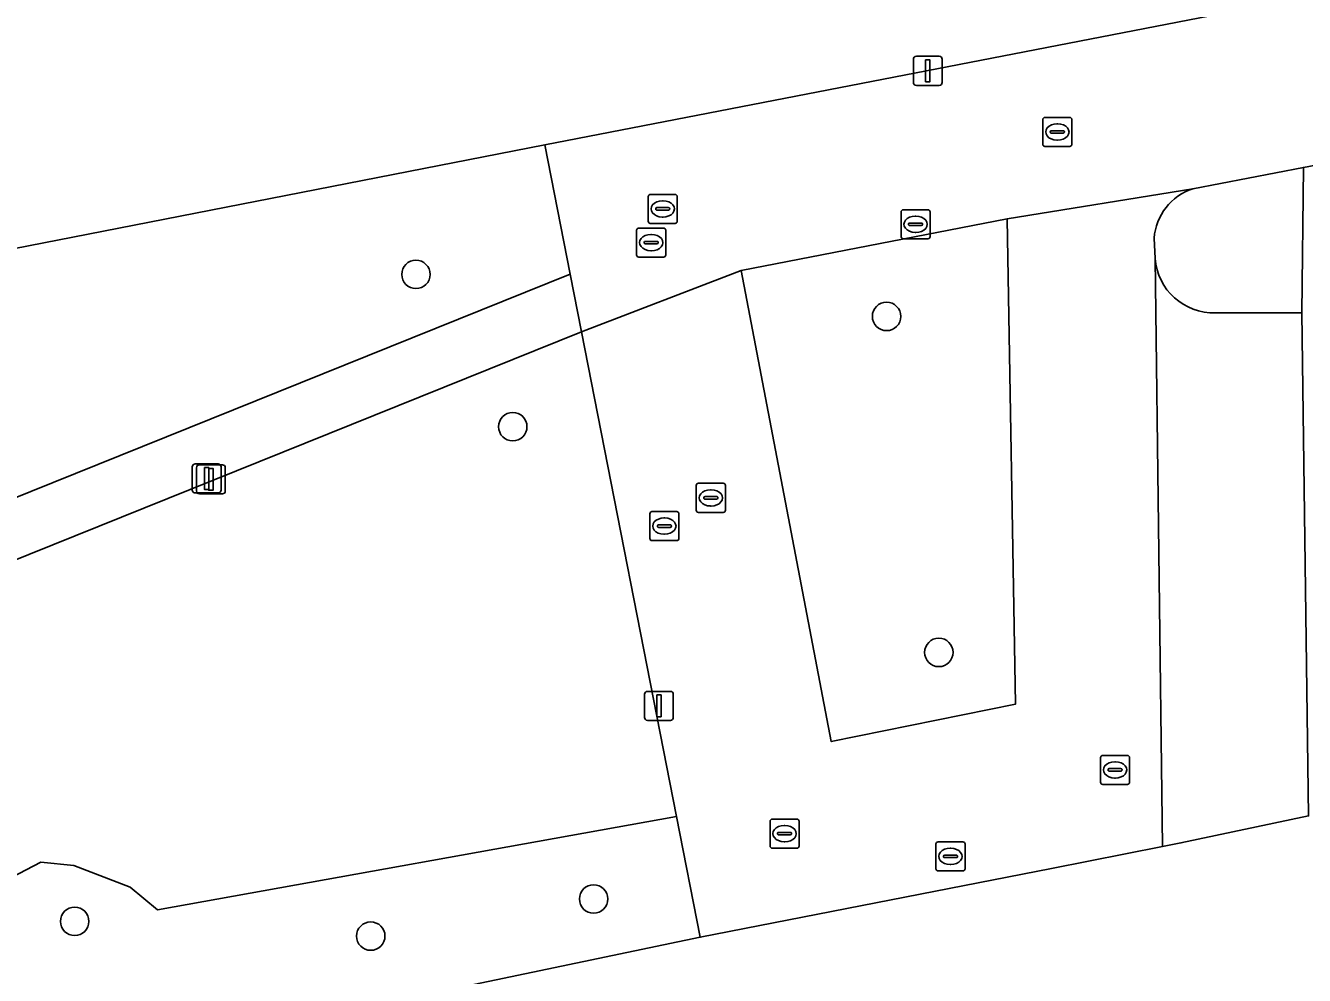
# Model space of a CAD drawing. Extents: x 157648 to 158502, y 379212 to 380938.
# Drawn here: x 158264.73 to 158308.72, y 380212.22 to 380244.89 of the extents above; entities that cross this region are included whole.
import ezdxf

# ---------------------------------------------------------------- set-up
doc = ezdxf.new("R2010")
doc.units = 0
for name, color, linetype in [('IMGEO_Boom', 7, 'Continuous'), ('IMGEO_Brandkraan', 7, 'Continuous'), ('IMGEO_Erf', 7, 'Continuous'), ('IMGEO_Groenvoorziening', 7, 'Continuous'), ('IMGEO_Kolk', 7, 'Continuous'), ('IMGEO_Lichtmast', 7, 'Continuous'), ('IMGEO_Parkeervlak_open', 7, 'Continuous'), ('IMGEO_Rijbaan_lokaal_open', 7, 'Continuous'), ('IMGEO_Rioolput', 7, 'Continuous'), ('IMGEO_Voetpad_halfverhard', 7, 'Continuous'), ('IMGEO_Voetpad_open', 7, 'Continuous')]:
    doc.layers.add(name, color=color, linetype=linetype)

msp = doc.modelspace()

# ---------------------------------------------------------------- linework, layer by layer
at = {"layer": 'IMGEO_Boom'}
for centre in [(158278.156, 380236.328), (158294.344, 380234.883), (158281.487, 380231.089), (158296.141, 380223.327), (158284.267, 380214.847), (158266.42, 380214.077), (158276.602, 380213.57)]:
    msp.add_circle(centre, 0.489, dxfattribs=at)
at = {"layer": 'IMGEO_Brandkraan'}
for p, q in [((158296.04, 380215.886), (158296.04, 380216.738)), ((158296.115, 380216.812), (158296.967, 380216.812)), ((158297.041, 380216.738), (158297.041, 380215.886)), ((158296.299, 380216.306), (158296.299, 380216.318)), ((158296.737, 380216.269), (158296.339, 380216.269)), ((158296.342, 380216.355), (158296.74, 380216.355)), ((158296.528, 380216.592), (158296.553, 380216.592)), ((158296.783, 380216.318), (158296.783, 380216.306)), ((158296.967, 380215.812), (158296.115, 380215.812)), ((158296.551, 380216.032), (158296.526, 380216.032))]:
    msp.add_line(p, q, dxfattribs=at)
for points in [[(158296.04, 380215.886), (158296.04, 380216.738)], [(158296.115, 380216.812), (158296.967, 380216.812)], [(158297.041, 380216.738), (158297.041, 380215.886)], [(158296.967, 380215.812), (158296.115, 380215.812)]]:
    msp.add_lwpolyline(points, dxfattribs=at)
for centre, radius, start, end in [((158296.117, 380216.736), 0.0765, 91.552, 178.448), ((158296.117, 380216.736), 0.0765, 91.552, 178.448), ((158296.965, 380216.736), 0.0765, 1.552, 88.448), ((158296.965, 380216.736), 0.0765, 1.552, 88.448), ((158296.339, 380216.315), 0.0403, 85.8775, 175.7526), ((158296.336, 380216.305), 0.0366, 178.938, 274.7102), ((158296.74, 380216.312), 0.043, 264.8664, 352.4533), ((158296.744, 380216.317), 0.0386, 1.7309, 96.639), ((158296.117, 380215.888), 0.0765, 181.552, 268.448), ((158296.117, 380215.888), 0.0765, 181.552, 268.448), ((158296.965, 380215.888), 0.0765, 271.552, 358.448), ((158296.965, 380215.888), 0.0765, 271.552, 358.448)]:
    msp.add_arc(centre, radius, start, end, dxfattribs=at)
for centre, major_axis, ratio, start_param, end_param in [((158296.527, 380216.312), (-0.387, 0.002), 0.722429, 4.712389, 7.853982), ((158296.552, 380216.312), (-0.39, 0.002), 0.717154, 1.570796, 4.712389)]:
    msp.add_ellipse(centre, major_axis=major_axis, ratio=ratio, start_param=start_param, end_param=end_param, dxfattribs=at)
at = {"layer": 'IMGEO_Erf'}
for points in [[(158355.536, 380284.979), (158355.63, 380285.086), (158319.878, 380317.192), (158319.785, 380317.098), (158313.914, 380322.39), (158312.921, 380322.194), (158264.365, 380312.705), (158256.222, 380311.09), (158254.843, 380310.82), (158258.955, 380273.913), (158254.984, 380250), (158254.861, 380249.262), (158262.709, 380236.893), (158282.59, 380240.787), (158328.358, 380249.669)], [(158331.773, 380244.323), (158326.719, 380243.408), (158326.807, 380242.916), (158323.07, 380242.231), (158322.982, 380242.721), (158308.683, 380240.008), (158308.629, 380235.007), (158308.858, 380217.702), (158304.469, 380216.774), (158303.829, 380216.653), (158300.011, 380215.892), (158287.935, 380213.528), (158268.358, 380209.436), (158273.123, 380184.264), (158273.465, 380182.455), (158273.961, 380179.833), (158277.387, 380180.54), (158285.406, 380138.478), (158313.58, 380143.89), (158310.699, 380159.199), (158326.74, 380162.348), (158349.628, 380166.841)]]:
    msp.add_lwpolyline(points, dxfattribs=at)
at = {"layer": 'IMGEO_Groenvoorziening'}
for points in [[(158264.138, 380228.556), (158283.462, 380236.339), (158282.59, 380240.787), (158262.709, 380236.893), (158254.861, 380249.262), (158254.984, 380250), (158258.955, 380273.913)], [(158258.488, 380190.228), (158261.824, 380186.49), (158263.178, 380187.562), (158264.483, 380189.025), (158265.228, 380190.728), (158265.591, 380192.798), (158265.699, 380195.528), (158265.541, 380198.206), (158265.141, 380200.731), (158264.222, 380203.141), (158261.76, 380208.086), (158261.592, 380209.494), (158261.702, 380211.208), (158262.371, 380213), (158263.345, 380214.564), (158264.244, 380215.582), (158265.258, 380216.118), (158266.388, 380215.994), (158268.332, 380215.25), (158269.273, 380214.478), (158287.12, 380217.687), (158283.852, 380234.352), (158264.079, 380226.385)]]:
    msp.add_lwpolyline(points, dxfattribs=at)
msp.add_lwpolyline([(158287.12, 380217.687), (158269.273, 380214.478), (158268.332, 380215.25), (158266.388, 380215.994), (158265.258, 380216.118), (158264.244, 380215.582), (158263.345, 380214.564), (158262.371, 380213), (158261.702, 380211.208), (158261.592, 380209.494), (158261.76, 380208.086), (158264.222, 380203.141), (158265.141, 380200.731), (158265.541, 380198.206), (158265.699, 380195.528), (158265.591, 380192.798), (158265.228, 380190.728), (158264.483, 380189.025), (158263.178, 380187.562), (158261.824, 380186.49), (158265.157, 380182.756), (158273.123, 380184.264), (158268.358, 380209.436), (158287.935, 380213.528)], close=True, dxfattribs=at)
at = {"layer": 'IMGEO_Kolk'}
for p, q in [((158299.791, 380241.727), (158300.643, 380241.727)), ((158299.716, 380240.801), (158299.716, 380241.653)), ((158300.018, 380241.27), (158300.416, 380241.27)), ((158300.204, 380241.507), (158300.229, 380241.507)), ((158300.717, 380241.653), (158300.717, 380240.801)), ((158299.975, 380241.221), (158299.975, 380241.233)), ((158300.413, 380241.184), (158300.015, 380241.184)), ((158300.227, 380240.947), (158300.202, 380240.947)), ((158300.459, 380241.233), (158300.459, 380241.221)), ((158300.643, 380240.727), (158299.791, 380240.727)), ((158286.218, 380239.08), (158287.07, 380239.08)), ((158286.143, 380238.154), (158286.143, 380239.006)), ((158286.445, 380238.623), (158286.843, 380238.623)), ((158286.631, 380238.86), (158286.656, 380238.86)), ((158287.144, 380239.006), (158287.144, 380238.154)), ((158286.402, 380238.574), (158286.402, 380238.586)), ((158286.84, 380238.537), (158286.442, 380238.537)), ((158286.654, 380238.3), (158286.629, 380238.3)), ((158286.886, 380238.586), (158286.886, 380238.574)), ((158287.07, 380238.08), (158286.218, 380238.08)), ((158301.701, 380218.86), (158301.701, 380219.712)), ((158301.776, 380219.786), (158302.628, 380219.786)), ((158302.702, 380219.712), (158302.702, 380218.86)), ((158301.96, 380219.28), (158301.96, 380219.292)), ((158302.003, 380219.329), (158302.401, 380219.329)), ((158302.189, 380219.566), (158302.214, 380219.566)), ((158302.444, 380219.292), (158302.444, 380219.28)), ((158302.398, 380219.243), (158302, 380219.243)), ((158302.212, 380219.006), (158302.187, 380219.006)), ((158302.628, 380218.786), (158301.776, 380218.786)), ((158290.335, 380216.668), (158290.335, 380217.52)), ((158290.41, 380217.594), (158291.262, 380217.594)), ((158291.336, 380217.52), (158291.336, 380216.668)), ((158290.594, 380217.088), (158290.594, 380217.1)), ((158290.637, 380217.137), (158291.035, 380217.137)), ((158290.823, 380217.374), (158290.848, 380217.374)), ((158291.078, 380217.1), (158291.078, 380217.088)), ((158291.032, 380217.051), (158290.634, 380217.051)), ((158290.846, 380216.814), (158290.821, 380216.814)), ((158291.262, 380216.594), (158290.41, 380216.594))]:
    msp.add_line(p, q, dxfattribs=at)
for points in [[(158299.791, 380241.727), (158300.643, 380241.727)], [(158299.716, 380240.801), (158299.716, 380241.653)], [(158300.717, 380241.653), (158300.717, 380240.801)], [(158300.643, 380240.727), (158299.791, 380240.727)], [(158286.218, 380239.08), (158287.07, 380239.08)], [(158286.143, 380238.154), (158286.143, 380239.006)], [(158287.144, 380239.006), (158287.144, 380238.154)], [(158287.07, 380238.08), (158286.218, 380238.08)], [(158301.701, 380218.86), (158301.701, 380219.712)], [(158301.776, 380219.786), (158302.628, 380219.786)], [(158302.702, 380219.712), (158302.702, 380218.86)], [(158302.628, 380218.786), (158301.776, 380218.786)], [(158290.335, 380216.668), (158290.335, 380217.52)], [(158290.41, 380217.594), (158291.262, 380217.594)], [(158291.336, 380217.52), (158291.336, 380216.668)], [(158291.262, 380216.594), (158290.41, 380216.594)]]:
    msp.add_lwpolyline(points, dxfattribs=at)
for centre, radius, start, end in [((158299.793, 380241.651), 0.0765, 91.552, 178.448), ((158299.793, 380241.651), 0.0765, 91.552, 178.448), ((158300.641, 380241.651), 0.0765, 1.552, 88.448), ((158300.641, 380241.651), 0.0765, 1.552, 88.448), ((158300.015, 380241.23), 0.0403, 85.8775, 175.7526), ((158300.42, 380241.232), 0.0386, 1.7309, 96.639), ((158300.012, 380241.22), 0.0366, 178.938, 274.7102), ((158300.416, 380241.227), 0.043, 264.8664, 352.4533), ((158299.793, 380240.803), 0.0765, 181.552, 268.448), ((158299.793, 380240.803), 0.0765, 181.552, 268.448), ((158300.641, 380240.803), 0.0765, 271.552, 358.448), ((158300.641, 380240.803), 0.0765, 271.552, 358.448), ((158286.22, 380239.004), 0.0765, 91.552, 178.448), ((158286.22, 380239.004), 0.0765, 91.552, 178.448), ((158287.068, 380239.004), 0.0765, 1.552, 88.448), ((158287.068, 380239.004), 0.0765, 1.552, 88.448), ((158286.442, 380238.583), 0.0403, 85.8775, 175.7526), ((158286.847, 380238.585), 0.0386, 1.7309, 96.639), ((158286.439, 380238.573), 0.0366, 178.938, 274.7102), ((158286.843, 380238.58), 0.043, 264.8664, 352.4533), ((158286.22, 380238.156), 0.0765, 181.552, 268.448), ((158286.22, 380238.156), 0.0765, 181.552, 268.448), ((158287.068, 380238.156), 0.0765, 271.552, 358.448), ((158287.068, 380238.156), 0.0765, 271.552, 358.448), ((158301.778, 380219.71), 0.0765, 91.552, 178.448), ((158301.778, 380219.71), 0.0765, 91.552, 178.448), ((158302.626, 380219.71), 0.0765, 1.552, 88.448), ((158302.626, 380219.71), 0.0765, 1.552, 88.448), ((158302, 380219.289), 0.0403, 85.8775, 175.7526), ((158301.997, 380219.279), 0.0366, 178.938, 274.7102), ((158302.401, 380219.286), 0.043, 264.8664, 352.4533), ((158302.405, 380219.291), 0.0386, 1.7309, 96.639), ((158301.778, 380218.862), 0.0765, 181.552, 268.448), ((158301.778, 380218.862), 0.0765, 181.552, 268.448), ((158302.626, 380218.862), 0.0765, 271.552, 358.448), ((158302.626, 380218.862), 0.0765, 271.552, 358.448), ((158290.412, 380217.518), 0.0765, 91.552, 178.448), ((158290.412, 380217.518), 0.0765, 91.552, 178.448), ((158291.26, 380217.518), 0.0765, 1.552, 88.448), ((158291.26, 380217.518), 0.0765, 1.552, 88.448), ((158290.634, 380217.097), 0.0403, 85.8775, 175.7526), ((158290.631, 380217.087), 0.0366, 178.938, 274.7102), ((158291.035, 380217.094), 0.043, 264.8664, 352.4533), ((158291.039, 380217.099), 0.0386, 1.7309, 96.639), ((158290.412, 380216.67), 0.0765, 181.552, 268.448), ((158290.412, 380216.67), 0.0765, 181.552, 268.448), ((158291.26, 380216.67), 0.0765, 271.552, 358.448), ((158291.26, 380216.67), 0.0765, 271.552, 358.448)]:
    msp.add_arc(centre, radius, start, end, dxfattribs=at)
for centre, major_axis, ratio, start_param, end_param in [((158300.203, 380241.227), (-0.387, 0.002), 0.722429, 4.712389, 7.853982), ((158300.228, 380241.227), (-0.39, 0.002), 0.717154, 1.570796, 4.712389), ((158286.63, 380238.58), (-0.387, 0.002), 0.722429, 4.712389, 7.853982), ((158286.655, 380238.58), (-0.39, 0.002), 0.717154, 1.570796, 4.712389), ((158302.188, 380219.286), (-0.387, 0.002), 0.722429, 4.712389, 7.853982), ((158302.213, 380219.286), (-0.39, 0.002), 0.717154, 1.570796, 4.712389), ((158290.822, 380217.094), (-0.387, 0.002), 0.722429, 4.712389, 7.853982), ((158290.847, 380217.094), (-0.39, 0.002), 0.717154, 1.570796, 4.712389)]:
    msp.add_ellipse(centre, major_axis=major_axis, ratio=ratio, start_param=start_param, end_param=end_param, dxfattribs=at)
at = {"layer": 'IMGEO_Lichtmast'}
for p, q in [((158295.267, 380242.929), (158295.267, 380243.729)), ((158295.267, 380243.729), (158295.267, 380242.929)), ((158295.367, 380243.829), (158296.157, 380243.829)), ((158296.157, 380243.829), (158295.367, 380243.829)), ((158296.257, 380243.729), (158296.257, 380242.929)), ((158296.257, 380242.929), (158296.257, 380243.729)), ((158296.157, 380242.829), (158295.367, 380242.829)), ((158295.367, 380242.829), (158296.157, 380242.829)), ((158270.462, 380228.91), (158270.462, 380229.71)), ((158270.462, 380229.71), (158270.462, 380228.91)), ((158270.562, 380229.81), (158271.352, 380229.81)), ((158271.352, 380229.81), (158270.562, 380229.81)), ((158270.608, 380228.88), (158270.608, 380229.68)), ((158270.608, 380229.68), (158270.608, 380228.88)), ((158270.708, 380229.78), (158271.498, 380229.78)), ((158271.498, 380229.78), (158270.708, 380229.78)), ((158271.452, 380229.71), (158271.452, 380228.91)), ((158271.452, 380228.91), (158271.452, 380229.71)), ((158271.598, 380229.68), (158271.598, 380228.88)), ((158271.598, 380228.88), (158271.598, 380229.68)), ((158271.352, 380228.81), (158270.562, 380228.81)), ((158270.562, 380228.81), (158271.352, 380228.81)), ((158271.498, 380228.78), (158270.708, 380228.78)), ((158270.708, 380228.78), (158271.498, 380228.78)), ((158286.118, 380221.988), (158286.908, 380221.988)), ((158286.908, 380221.988), (158286.118, 380221.988)), ((158286.018, 380221.088), (158286.018, 380221.888)), ((158286.018, 380221.888), (158286.018, 380221.088)), ((158287.008, 380221.888), (158287.008, 380221.088)), ((158287.008, 380221.088), (158287.008, 380221.888)), ((158286.908, 380220.988), (158286.118, 380220.988)), ((158286.118, 380220.988), (158286.908, 380220.988))]:
    msp.add_line(p, q, dxfattribs=at)
for points in [[(158295.687, 380243.704), (158295.837, 380243.704), (158295.837, 380242.954), (158295.687, 380242.954), (158295.687, 380243.704)], [(158270.882, 380229.685), (158271.032, 380229.685), (158271.032, 380228.935), (158270.882, 380228.935), (158270.882, 380229.685)], [(158271.028, 380229.655), (158271.178, 380229.655), (158271.178, 380228.905), (158271.028, 380228.905), (158271.028, 380229.655)], [(158286.438, 380221.863), (158286.588, 380221.863), (158286.588, 380221.113), (158286.438, 380221.113), (158286.438, 380221.863)]]:
    msp.add_lwpolyline(points, dxfattribs=at)
for centre, start, end in [((158295.367, 380243.729), 90, 180), ((158295.367, 380243.729), 90, 180), ((158296.157, 380243.729), 0, 90), ((158296.157, 380243.729), 360, 90), ((158295.367, 380242.929), 180, 270), ((158295.367, 380242.929), 180, 270), ((158296.157, 380242.929), 270, 0), ((158296.157, 380242.929), 270, 0), ((158270.562, 380229.71), 90, 180), ((158270.562, 380229.71), 90, 180), ((158270.708, 380229.68), 90, 180), ((158270.708, 380229.68), 90, 180), ((158271.352, 380229.71), 0, 90), ((158271.352, 380229.71), 360, 90), ((158271.498, 380229.68), 0, 90), ((158271.498, 380229.68), 360, 90), ((158270.562, 380228.91), 180, 270), ((158270.562, 380228.91), 180, 270), ((158270.708, 380228.88), 180, 270), ((158270.708, 380228.88), 180, 270), ((158271.352, 380228.91), 270, 0), ((158271.352, 380228.91), 270, 0), ((158271.498, 380228.88), 270, 0), ((158271.498, 380228.88), 270, 0), ((158286.118, 380221.888), 90, 180), ((158286.118, 380221.888), 90, 180), ((158286.908, 380221.888), 0, 90), ((158286.908, 380221.888), 360, 90), ((158286.118, 380221.088), 180, 270), ((158286.118, 380221.088), 180, 270), ((158286.908, 380221.088), 270, 0), ((158286.908, 380221.088), 270, 0)]:
    msp.add_arc(centre, 0.1, start, end, dxfattribs=at)
at = {"layer": 'IMGEO_Parkeervlak_open'}
msp.add_lwpolyline([(158292.441, 380220.262), (158298.774, 380221.545), (158298.492, 380238.244), (158289.342, 380236.459)], close=True, dxfattribs=at)
msp.add_lwpolyline([(158303.577, 380236.876), (158303.829, 380216.653), (158304.469, 380216.774), (158308.858, 380217.702), (158308.629, 380235.007), (158305.659, 380235.004)], dxfattribs=at)
msp.add_arc((158305.602, 380237.035), 2.031, 184.4772, 271.6031, dxfattribs=at)
at = {"layer": 'IMGEO_Rijbaan_lokaal_open'}
for points in [[(158328.358, 380249.669), (158282.59, 380240.787), (158283.462, 380236.339), (158283.852, 380234.352), (158289.342, 380236.459), (158298.492, 380238.244), (158304.88, 380239.275), (158308.683, 380240.008), (158322.982, 380242.721), (158326.719, 380243.408), (158331.773, 380244.323)], [(158304.88, 380239.275), (158298.492, 380238.244), (158298.774, 380221.545), (158292.441, 380220.262), (158289.342, 380236.459), (158283.852, 380234.352), (158287.12, 380217.687), (158287.935, 380213.528), (158300.011, 380215.892), (158303.829, 380216.653), (158303.577, 380236.876)], [(158303.577, 380236.876), (158303.546, 380237.572)]]:
    msp.add_lwpolyline(points, dxfattribs=at)
msp.add_arc((158305.488, 380237.425), 1.948, 108.1904, 175.6647, dxfattribs=at)
at = {"layer": 'IMGEO_Rioolput'}
for p, q in [((158294.841, 380237.626), (158294.841, 380238.478)), ((158294.916, 380238.552), (158295.768, 380238.552)), ((158295.329, 380238.332), (158295.354, 380238.332)), ((158295.842, 380238.478), (158295.842, 380237.626)), ((158285.746, 380236.995), (158285.746, 380237.847)), ((158285.821, 380237.921), (158286.673, 380237.921)), ((158286.747, 380237.847), (158286.747, 380236.995)), ((158295.1, 380238.046), (158295.1, 380238.058)), ((158295.538, 380238.009), (158295.14, 380238.009)), ((158295.143, 380238.095), (158295.541, 380238.095)), ((158295.352, 380237.772), (158295.327, 380237.772)), ((158295.584, 380238.058), (158295.584, 380238.046)), ((158286.005, 380237.415), (158286.005, 380237.427)), ((158286.443, 380237.378), (158286.045, 380237.378)), ((158286.048, 380237.464), (158286.446, 380237.464)), ((158286.234, 380237.701), (158286.259, 380237.701)), ((158286.489, 380237.427), (158286.489, 380237.415)), ((158295.768, 380237.552), (158294.916, 380237.552)), ((158286.673, 380236.921), (158285.821, 380236.921)), ((158286.257, 380237.141), (158286.232, 380237.141)), ((158287.799, 380228.216), (158287.799, 380229.068)), ((158287.874, 380229.142), (158288.726, 380229.142)), ((158288.8, 380229.068), (158288.8, 380228.216)), ((158288.058, 380228.636), (158288.058, 380228.648)), ((158288.496, 380228.599), (158288.098, 380228.599)), ((158288.101, 380228.685), (158288.499, 380228.685)), ((158288.287, 380228.922), (158288.312, 380228.922)), ((158288.542, 380228.648), (158288.542, 380228.636)), ((158286.2, 380227.245), (158286.2, 380228.097)), ((158286.275, 380228.171), (158287.127, 380228.171)), ((158287.201, 380228.097), (158287.201, 380227.245)), ((158288.726, 380228.142), (158287.874, 380228.142)), ((158288.31, 380228.362), (158288.285, 380228.362)), ((158286.459, 380227.665), (158286.459, 380227.677)), ((158286.897, 380227.628), (158286.499, 380227.628)), ((158286.502, 380227.714), (158286.9, 380227.714)), ((158286.688, 380227.951), (158286.713, 380227.951)), ((158286.943, 380227.677), (158286.943, 380227.665)), ((158286.711, 380227.391), (158286.686, 380227.391)), ((158287.127, 380227.171), (158286.275, 380227.171))]:
    msp.add_line(p, q, dxfattribs=at)
for points in [[(158294.841, 380237.626), (158294.841, 380238.478)], [(158294.916, 380238.552), (158295.768, 380238.552)], [(158295.842, 380238.478), (158295.842, 380237.626)], [(158285.746, 380236.995), (158285.746, 380237.847)], [(158285.821, 380237.921), (158286.673, 380237.921)], [(158286.747, 380237.847), (158286.747, 380236.995)], [(158295.768, 380237.552), (158294.916, 380237.552)], [(158286.673, 380236.921), (158285.821, 380236.921)], [(158287.799, 380228.216), (158287.799, 380229.068)], [(158287.874, 380229.142), (158288.726, 380229.142)], [(158288.8, 380229.068), (158288.8, 380228.216)], [(158286.2, 380227.245), (158286.2, 380228.097)], [(158286.275, 380228.171), (158287.127, 380228.171)], [(158287.201, 380228.097), (158287.201, 380227.245)], [(158288.726, 380228.142), (158287.874, 380228.142)], [(158287.127, 380227.171), (158286.275, 380227.171)]]:
    msp.add_lwpolyline(points, dxfattribs=at)
for centre, radius, start, end in [((158294.918, 380238.476), 0.0765, 91.552, 178.448), ((158294.918, 380238.476), 0.0765, 91.552, 178.448), ((158295.766, 380238.476), 0.0765, 1.552, 88.448), ((158295.766, 380238.476), 0.0765, 1.552, 88.448), ((158285.823, 380237.845), 0.0765, 91.552, 178.448), ((158285.823, 380237.845), 0.0765, 91.552, 178.448), ((158286.671, 380237.845), 0.0765, 1.552, 88.448), ((158286.671, 380237.845), 0.0765, 1.552, 88.448), ((158295.14, 380238.055), 0.0403, 85.8775, 175.7526), ((158295.137, 380238.045), 0.0366, 178.938, 274.7102), ((158295.541, 380238.052), 0.043, 264.8664, 352.4533), ((158295.545, 380238.057), 0.0386, 1.7309, 96.639), ((158286.045, 380237.424), 0.0403, 85.8775, 175.7526), ((158286.042, 380237.414), 0.0366, 178.938, 274.7102), ((158286.446, 380237.421), 0.043, 264.8664, 352.4533), ((158286.45, 380237.426), 0.0386, 1.7309, 96.639), ((158294.918, 380237.628), 0.0765, 181.552, 268.448), ((158294.918, 380237.628), 0.0765, 181.552, 268.448), ((158295.766, 380237.628), 0.0765, 271.552, 358.448), ((158295.766, 380237.628), 0.0765, 271.552, 358.448), ((158285.823, 380236.997), 0.0765, 181.552, 268.448), ((158285.823, 380236.997), 0.0765, 181.552, 268.448), ((158286.671, 380236.997), 0.0765, 271.552, 358.448), ((158286.671, 380236.997), 0.0765, 271.552, 358.448), ((158287.876, 380229.066), 0.0765, 91.552, 178.448), ((158287.876, 380229.066), 0.0765, 91.552, 178.448), ((158288.724, 380229.066), 0.0765, 1.552, 88.448), ((158288.724, 380229.066), 0.0765, 1.552, 88.448), ((158288.098, 380228.645), 0.0403, 85.8775, 175.7526), ((158288.095, 380228.635), 0.0366, 178.938, 274.7102), ((158288.499, 380228.642), 0.043, 264.8664, 352.4533), ((158288.503, 380228.647), 0.0386, 1.7309, 96.639), ((158286.277, 380228.095), 0.0765, 91.552, 178.448), ((158286.277, 380228.095), 0.0765, 91.552, 178.448), ((158287.125, 380228.095), 0.0765, 1.552, 88.448), ((158287.125, 380228.095), 0.0765, 1.552, 88.448), ((158287.876, 380228.218), 0.0765, 181.552, 268.448), ((158287.876, 380228.218), 0.0765, 181.552, 268.448), ((158288.724, 380228.218), 0.0765, 271.552, 358.448), ((158288.724, 380228.218), 0.0765, 271.552, 358.448), ((158286.499, 380227.674), 0.0403, 85.8775, 175.7526), ((158286.496, 380227.664), 0.0366, 178.938, 274.7102), ((158286.9, 380227.671), 0.043, 264.8664, 352.4533), ((158286.904, 380227.676), 0.0386, 1.7309, 96.639), ((158286.277, 380227.247), 0.0765, 181.552, 268.448), ((158286.277, 380227.247), 0.0765, 181.552, 268.448), ((158287.125, 380227.247), 0.0765, 271.552, 358.448), ((158287.125, 380227.247), 0.0765, 271.552, 358.448)]:
    msp.add_arc(centre, radius, start, end, dxfattribs=at)
for centre, major_axis, ratio, start_param, end_param in [((158295.328, 380238.052), (-0.387, 0.002), 0.722429, 4.712389, 7.853982), ((158295.353, 380238.052), (-0.39, 0.002), 0.717154, 1.570796, 4.712389), ((158286.233, 380237.421), (-0.387, 0.002), 0.722429, 4.712389, 7.853982), ((158286.258, 380237.421), (-0.39, 0.002), 0.717154, 1.570796, 4.712389), ((158288.286, 380228.642), (-0.387, 0.002), 0.722429, 4.712389, 7.853982), ((158288.311, 380228.642), (-0.39, 0.002), 0.717154, 1.570796, 4.712389), ((158286.687, 380227.671), (-0.387, 0.002), 0.722429, 4.712389, 7.853982), ((158286.712, 380227.671), (-0.39, 0.002), 0.717154, 1.570796, 4.712389)]:
    msp.add_ellipse(centre, major_axis=major_axis, ratio=ratio, start_param=start_param, end_param=end_param, dxfattribs=at)
at = {"layer": 'IMGEO_Voetpad_halfverhard'}
msp.add_lwpolyline([(158264.079, 380226.385), (158283.852, 380234.352), (158283.462, 380236.339), (158264.138, 380228.556)], dxfattribs=at)
at = {"layer": 'IMGEO_Voetpad_open'}
for points in [[(158305.659, 380235.004), (158308.629, 380235.007), (158308.683, 380240.008), (158304.88, 380239.275)], [(158303.546, 380237.572), (158303.577, 380236.876)]]:
    msp.add_lwpolyline(points, dxfattribs=at)
for centre, radius, start, end in [((158305.488, 380237.425), 1.948, 108.1904, 175.6647), ((158305.602, 380237.035), 2.031, 184.4772, 271.6031)]:
    msp.add_arc(centre, radius, start, end, dxfattribs=at)

doc.saveas('drawing.dxf')
